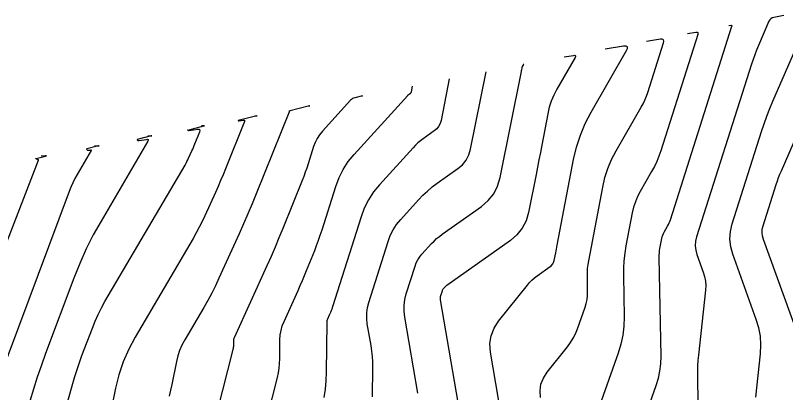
# Model space of a CAD drawing. Extents: x 1354696 to 1366163, y 660729 to 670380.
# Drawn here: x 1363265.7 to 1363364.8, y 665119.3 to 665167.9 of the extents above; entities that cross this region are included whole.
import ezdxf

# ---------------------------------------------------------------- set-up
doc = ezdxf.new("R2010")
doc.units = 0
doc.layers.add('R_Contours', color=7, linetype='Continuous')

msp = doc.modelspace()

# ---------------------------------------------------------------- linework, layer by layer
at = {"layer": 'R_Contours'}
for points in [[(1363364.578, 665167.85), (1363363.262, 665167.587), (1363363.059, 665167.522), (1363362.888, 665167.418), (1363362.75, 665167.273), (1363362.645, 665167.088), (1363361.292, 665163.978), (1363361.045, 665163.388), (1363360.813, 665162.793), (1363360.596, 665162.191), (1363360.395, 665161.584), (1363353.33, 665139.344), (1363353.196, 665138.771), (1363353.159, 665138.2), (1363353.219, 665137.631), (1363353.375, 665137.064), (1363354.193, 665134.798), (1363354.364, 665134.228), (1363354.468, 665133.65), (1363354.504, 665133.063), (1363354.473, 665132.469), (1363353.566, 665124.088), (1363353.504, 665123.424), (1363353.464, 665122.76), (1363353.445, 665122.094), (1363353.446, 665121.428), (1363353.513, 665117.81)], [(1363360.945, 665118.684), (1363361.552, 665124.298), (1363361.611, 665125.425), (1363361.543, 665126.536), (1363361.347, 665127.633), (1363361.023, 665128.714), (1363357.994, 665137.098), (1363357.725, 665138.072), (1363357.623, 665139.048), (1363357.687, 665140.028), (1363357.917, 665141.011), (1363361.694, 665152.903), (1363362.023, 665153.895), (1363362.378, 665154.878), (1363362.757, 665155.852), (1363363.162, 665156.817), (1363367.723, 665167.308)], [(1363368.961, 665119.56), (1363361.932, 665139.017), (1363361.811, 665139.453), (1363361.766, 665139.89), (1363361.794, 665140.329), (1363361.897, 665140.769), (1363363.589, 665146.097), (1363363.737, 665146.541), (1363363.896, 665146.982), (1363364.066, 665147.418), (1363364.247, 665147.85), (1363372.802, 665167.527)], [(1363346.632, 665115.933), (1363348.147, 665120.213), (1363348.427, 665121.13), (1363348.621, 665122.06), (1363348.731, 665123.004), (1363348.756, 665123.961), (1363348.522, 665136.701), (1363348.524, 665136.991), (1363348.541, 665137.28), (1363348.573, 665137.568), (1363348.62, 665137.855), (1363348.864, 665139.135), (1363348.915, 665139.35), (1363348.982, 665139.559), (1363349.067, 665139.761), (1363349.17, 665139.957), (1363349.613, 665140.727), (1363349.719, 665140.922), (1363349.813, 665141.122), (1363349.897, 665141.326), (1363349.97, 665141.536), (1363357.887, 665166.463), (1363357.895, 665166.51), (1363357.885, 665166.541), (1363357.856, 665166.556), (1363357.808, 665166.555), (1363357.465, 665166.501)], [(1363333.254, 665118.639), (1363333.191, 665119.525), (1363333.311, 665120.364), (1363333.614, 665121.156), (1363334.099, 665121.9), (1363336.727, 665125.186), (1363337.118, 665125.719), (1363337.461, 665126.278), (1363337.756, 665126.865), (1363338.002, 665127.479), (1363338.997, 665130.29), (1363339.143, 665130.769), (1363339.244, 665131.255), (1363339.302, 665131.749), (1363339.315, 665132.25), (1363339.278, 665134.268), (1363339.281, 665134.771), (1363339.311, 665135.273), (1363339.367, 665135.772), (1363339.448, 665136.268), (1363341.256, 665145.749), (1363341.541, 665146.965), (1363341.923, 665148.145), (1363342.403, 665149.288), (1363342.981, 665150.394), (1363346.22, 665156.016), (1363346.469, 665156.477), (1363346.692, 665156.949), (1363346.89, 665157.432), (1363347.062, 665157.927), (1363349.088, 665164.305), (1363349.13, 665164.552), (1363349.076, 665164.714), (1363348.923, 665164.793), (1363348.673, 665164.788), (1363346.879, 665164.508)], [(1363352.172, 665165.504), (1363353.24, 665165.672), (1363353.389, 665165.675), (1363353.48, 665165.628), (1363353.513, 665165.531), (1363353.487, 665165.384), (1363348.737, 665150.428), (1363348.495, 665149.732), (1363348.217, 665149.051), (1363347.902, 665148.386), (1363347.551, 665147.738), (1363346.075, 665145.176), (1363345.735, 665144.524), (1363345.453, 665143.852), (1363345.228, 665143.158), (1363345.06, 665142.442), (1363344.248, 665138.184), (1363344.092, 665137.23), (1363343.985, 665136.272), (1363343.928, 665135.309), (1363343.921, 665134.342), (1363344.018, 665129.047), (1363343.987, 665127.851), (1363343.85, 665126.671), (1363343.607, 665125.509), (1363343.258, 665124.363), (1363339.87, 665114.792)], [(1363328.87, 665112.381), (1363326.822, 665124.499), (1363326.745, 665125.587), (1363326.893, 665126.616), (1363327.264, 665127.588), (1363327.859, 665128.501), (1363331.567, 665133.137), (1363331.845, 665133.461), (1363332.144, 665133.764), (1363332.464, 665134.045), (1363332.804, 665134.304), (1363334.493, 665135.502), (1363334.679, 665135.661), (1363334.827, 665135.845), (1363334.935, 665136.054), (1363335.004, 665136.289), (1363335.202, 665137.278), (1363335.251, 665137.526), (1363335.299, 665137.773), (1363335.347, 665138.021), (1363335.395, 665138.269), (1363337.497, 665149.292), (1363337.872, 665150.892), (1363338.375, 665152.444), (1363339.007, 665153.949), (1363339.767, 665155.405), (1363344.323, 665163.314), (1363344.448, 665163.607), (1363344.424, 665163.799), (1363344.254, 665163.889), (1363343.936, 665163.878), (1363341.587, 665163.511)], [(1363336.294, 665162.514), (1363337.504, 665162.703), (1363337.668, 665162.709), (1363337.756, 665162.662), (1363337.768, 665162.563), (1363337.704, 665162.412), (1363335.357, 665158.339), (1363334.965, 665157.588), (1363334.639, 665156.813), (1363334.38, 665156.014), (1363334.187, 665155.19), (1363333.419, 665151.158), (1363333.236, 665150.207), (1363333.052, 665149.257), (1363332.865, 665148.307), (1363332.676, 665147.358), (1363331.7, 665142.475), (1363331.384, 665141.403), (1363330.89, 665140.447), (1363330.218, 665139.606), (1363329.367, 665138.882), (1363321.179, 665133.074), (1363321.116, 665133.027), (1363321.055, 665132.976), (1363320.998, 665132.922), (1363320.943, 665132.865), (1363320.73, 665132.63), (1363320.68, 665132.569), (1363320.638, 665132.504), (1363320.603, 665132.435), (1363320.575, 665132.361), (1363320.381, 665131.748), (1363320.349, 665131.62), (1363320.332, 665131.49), (1363320.331, 665131.36), (1363320.346, 665131.229), (1363323.508, 665112.774)], [(1363317.447, 665119.213), (1363315.771, 665128.995), (1363315.686, 665129.754), (1363315.692, 665130.508), (1363315.789, 665131.255), (1363315.977, 665131.996), (1363317.1, 665135.548), (1363317.26, 665135.973), (1363317.462, 665136.375), (1363317.707, 665136.751), (1363317.994, 665137.103), (1363319.228, 665138.463), (1363319.545, 665138.794), (1363319.878, 665139.106), (1363320.228, 665139.399), (1363320.594, 665139.674), (1363325.654, 665143.263), (1363326.53, 665144.009), (1363327.223, 665144.875), (1363327.731, 665145.86), (1363328.056, 665146.964), (1363330.789, 665160.628), (1363330.8, 665160.684), (1363330.811, 665160.739), (1363330.822, 665160.795), (1363330.832, 665160.851), (1363330.878, 665161.087), (1363330.889, 665161.136), (1363330.904, 665161.183), (1363330.923, 665161.228), (1363330.946, 665161.272), (1363331.084, 665161.511), (1363331.088, 665161.52), (1363331.087, 665161.526), (1363331.082, 665161.528), (1363331.072, 665161.528), (1363331.001, 665161.517)], [(1363311.628, 665118.742), (1363311.665, 665122.521), (1363311.656, 665123.231), (1363311.616, 665123.938), (1363311.543, 665124.642), (1363311.439, 665125.344), (1363310.959, 665128.147), (1363310.881, 665128.845), (1363310.886, 665129.537), (1363310.975, 665130.223), (1363311.148, 665130.904), (1363313.625, 665138.735), (1363313.917, 665139.512), (1363314.287, 665140.245), (1363314.734, 665140.933), (1363315.259, 665141.577), (1363317.551, 665144.103), (1363318.111, 665144.687), (1363318.699, 665145.238), (1363319.317, 665145.757), (1363319.964, 665146.242), (1363322.61, 665148.119), (1363323.209, 665148.629), (1363323.682, 665149.22), (1363324.029, 665149.893), (1363324.251, 665150.648), (1363326.24, 665160.588)], [(1363321.513, 665159.665), (1363320.447, 665154.331), (1363320.328, 665153.927), (1363320.141, 665153.566), (1363319.887, 665153.248), (1363319.566, 665152.975), (1363318.147, 665151.968), (1363317.8, 665151.708), (1363317.468, 665151.429), (1363317.152, 665151.134), (1363316.852, 665150.82), (1363312.523, 665146.05), (1363311.761, 665145.115), (1363311.111, 665144.115), (1363310.574, 665143.051), (1363310.15, 665141.921), (1363306.478, 665130.314), (1363306.448, 665130.223), (1363306.416, 665130.132), (1363306.383, 665130.042), (1363306.348, 665129.952), (1363306.205, 665129.595), (1363306.168, 665129.506), (1363306.131, 665129.417), (1363306.093, 665129.329), (1363306.053, 665129.241), (1363305.834, 665128.758), (1363305.79, 665128.647), (1363305.759, 665128.533), (1363305.74, 665128.416), (1363305.732, 665128.297), (1363305.67, 665121.914), (1363305.626, 665120.815), (1363305.518, 665119.723), (1363305.344, 665118.641)], [(1363296.208, 665108.723), (1363299.382, 665121.211), (1363299.515, 665121.81), (1363299.612, 665122.414), (1363299.673, 665123.023), (1363299.697, 665123.636), (1363299.721, 665126.098), (1363299.758, 665126.707), (1363299.857, 665127.302), (1363300.019, 665127.884), (1363300.242, 665128.451), (1363302.047, 665132.431), (1363302.332, 665133.069), (1363302.61, 665133.71), (1363302.881, 665134.354), (1363303.145, 665135), (1363304.187, 665137.593), (1363304.441, 665138.243), (1363304.683, 665138.898), (1363304.912, 665139.558), (1363305.129, 665140.222), (1363306.907, 665145.839), (1363307.329, 665146.965), (1363307.864, 665148.027), (1363308.512, 665149.023), (1363309.272, 665149.955), (1363316.153, 665157.538), (1363316.194, 665157.58), (1363316.237, 665157.621), (1363316.282, 665157.658), (1363316.329, 665157.694), (1363316.522, 665157.831), (1363316.566, 665157.868), (1363316.601, 665157.911), (1363316.626, 665157.96), (1363316.642, 665158.015), (1363316.787, 665158.741)], [(1363310.247, 665157.506), (1363310.319, 665157.51), (1363310.328, 665157.51), (1363310.331, 665157.51), (1363310.328, 665157.508), (1363310.32, 665157.506), (1363309.355, 665157.256), (1363309.197, 665157.203), (1363309.051, 665157.13), (1363308.918, 665157.035), (1363308.797, 665156.919), (1363305.172, 665152.925), (1363304.81, 665152.48), (1363304.501, 665152.005), (1363304.246, 665151.499), (1363304.044, 665150.962), (1363303.345, 665148.753), (1363303.165, 665148.202), (1363302.975, 665147.656), (1363302.775, 665147.113), (1363302.564, 665146.573), (1363300.085, 665140.406), (1363299.593, 665139.201), (1363299.089, 665138.003), (1363298.571, 665136.809), (1363298.04, 665135.622), (1363293.837, 665126.353), (1363293.791, 665126.236), (1363293.758, 665126.116), (1363293.737, 665125.993), (1363293.729, 665125.867), (1363293.725, 665125.357), (1363293.72, 665125.231), (1363293.707, 665125.105), (1363293.687, 665124.98), (1363293.659, 665124.856), (1363288.969, 665106.403)], [(1363303.368, 665156.213), (1363303.525, 665156.222), (1363303.545, 665156.223), (1363303.551, 665156.221), (1363303.545, 665156.218), (1363303.526, 665156.212), (1363300.859, 665155.523), (1363300.859, 665155.522), (1363300.864, 665155.519), (1363300.866, 665155.519), (1363300.914, 665155.527), (1363300.921, 665155.527), (1363300.925, 665155.525), (1363300.926, 665155.52), (1363300.924, 665155.514), (1363296.651, 665144.879), (1363296.121, 665143.582), (1363295.578, 665142.291), (1363295.02, 665141.006), (1363294.449, 665139.727), (1363291.851, 665133.999), (1363291.402, 665133.041), (1363290.928, 665132.096), (1363290.429, 665131.164), (1363289.906, 665130.245), (1363287.457, 665126.071), (1363287.104, 665125.407), (1363286.808, 665124.721), (1363286.569, 665124.014), (1363286.389, 665123.284), (1363285.783, 665120.319), (1363285.628, 665119.579), (1363285.463, 665118.841)], [(1363296.489, 665154.92), (1363296.731, 665154.934), (1363296.761, 665154.935), (1363296.772, 665154.933), (1363296.762, 665154.927), (1363296.733, 665154.919), (1363294.358, 665154.305), (1363294.349, 665154.302), (1363294.346, 665154.298), (1363294.348, 665154.294), (1363294.356, 665154.289), (1363294.396, 665154.268), (1363294.407, 665154.264), (1363294.417, 665154.261), (1363294.428, 665154.26), (1363294.439, 665154.261), (1363295.033, 665154.351), (1363295.118, 665154.353), (1363295.167, 665154.326), (1363295.182, 665154.272), (1363295.16, 665154.19), (1363292.713, 665148.1), (1363292.401, 665147.335), (1363292.08, 665146.574), (1363291.752, 665145.816), (1363291.414, 665145.061), (1363290.049, 665142.051), (1363289.698, 665141.303), (1363289.328, 665140.565), (1363288.939, 665139.837), (1363288.53, 665139.12), (1363281.086, 665126.428), (1363280.254, 665124.867), (1363279.558, 665123.254), (1363278.997, 665121.589), (1363278.573, 665119.871), (1363276.883, 665111.6)], [(1363267.791, 665101.802), (1363273.058, 665120.447), (1363273.326, 665121.357), (1363273.612, 665122.261), (1363273.916, 665123.158), (1363274.24, 665124.049), (1363275.571, 665127.602), (1363275.922, 665128.482), (1363276.31, 665129.344), (1363276.734, 665130.188), (1363277.196, 665131.015), (1363287.501, 665148.585), (1363287.626, 665148.804), (1363287.744, 665149.026), (1363287.857, 665149.25), (1363287.964, 665149.478), (1363288.38, 665150.396), (1363288.483, 665150.625), (1363288.583, 665150.856), (1363288.681, 665151.088), (1363288.776, 665151.321), (1363289.396, 665152.866), (1363289.437, 665153.024), (1363289.409, 665153.128), (1363289.314, 665153.179), (1363289.151, 665153.176), (1363288.013, 665153.003), (1363287.991, 665153.001), (1363287.97, 665153.003), (1363287.95, 665153.008), (1363287.93, 665153.016), (1363287.853, 665153.056), (1363287.838, 665153.065), (1363287.834, 665153.074), (1363287.84, 665153.081), (1363287.856, 665153.087), (1363289.94, 665153.625), (1363289.98, 665153.637), (1363289.992, 665153.644), (1363289.978, 665153.647), (1363289.937, 665153.646), (1363289.611, 665153.627)], [(1363282.732, 665152.334), (1363283.143, 665152.358), (1363283.195, 665152.36), (1363283.213, 665152.356), (1363283.197, 665152.347), (1363283.147, 665152.332), (1363281.354, 665151.869), (1363281.331, 665151.86), (1363281.322, 665151.849), (1363281.328, 665151.837), (1363281.349, 665151.823), (1363281.464, 665151.764), (1363281.494, 665151.752), (1363281.524, 665151.744), (1363281.554, 665151.742), (1363281.586, 665151.744), (1363282.548, 665151.89), (1363282.686, 665151.895), (1363282.76, 665151.855), (1363282.77, 665151.771), (1363282.715, 665151.644), (1363276.692, 665141.375), (1363275.698, 665139.595), (1363274.784, 665137.778), (1363273.949, 665135.922), (1363273.193, 665134.029), (1363269.561, 665124.333), (1363269.008, 665122.808), (1363268.487, 665121.273), (1363267.998, 665119.727), (1363267.541, 665118.171)], [(1363275.853, 665151.041), (1363276.349, 665151.07), (1363276.411, 665151.072), (1363276.433, 665151.067), (1363276.414, 665151.056), (1363276.354, 665151.039), (1363274.853, 665150.651), (1363274.821, 665150.639), (1363274.81, 665150.625), (1363274.818, 665150.609), (1363274.846, 665150.59), (1363274.999, 665150.512), (1363275.037, 665150.496), (1363275.077, 665150.486), (1363275.118, 665150.483), (1363275.16, 665150.486), (1363275.381, 665150.519), (1363275.422, 665150.521), (1363275.445, 665150.509), (1363275.447, 665150.484), (1363275.431, 665150.446), (1363273.632, 665147.379), (1363273.336, 665146.848), (1363273.063, 665146.305), (1363272.813, 665145.751), (1363272.587, 665145.185), (1363263.381, 665120.606)], [(1363261.924, 665131.891), (1363268.631, 665149.215), (1363268.633, 665149.224), (1363268.632, 665149.23), (1363268.627, 665149.235), (1363268.618, 665149.238), (1363268.577, 665149.245), (1363268.566, 665149.247), (1363268.556, 665149.25), (1363268.547, 665149.253), (1363268.537, 665149.258), (1363268.325, 665149.367), (1363268.297, 665149.385), (1363268.288, 665149.402), (1363268.3, 665149.416), (1363268.332, 665149.428), (1363269.561, 665149.745), (1363269.631, 665149.766), (1363269.653, 665149.779), (1363269.628, 665149.784), (1363269.555, 665149.782), (1363268.974, 665149.748)]]:
    msp.add_lwpolyline(points, dxfattribs=at)

doc.saveas('drawing.dxf')
